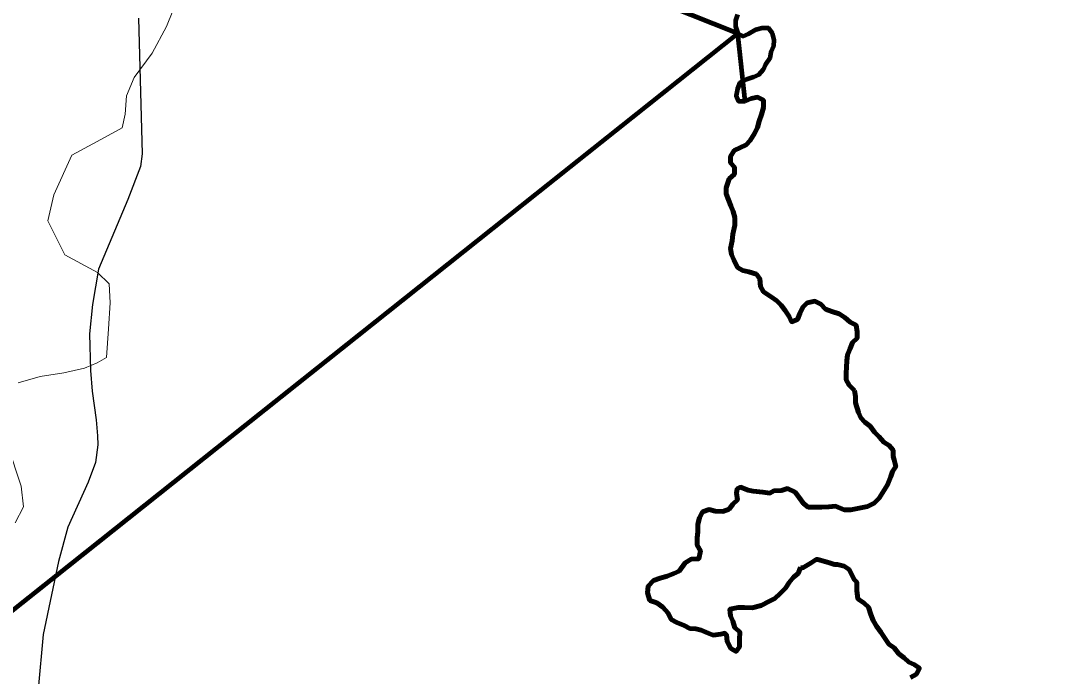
# Model space of a CAD drawing. Extents: x 553962 to 842807, y 8883888 to 9032388.
# Drawn here: x 754579 to 763398, y 8933933 to 8939562 of the extents above; entities that cross this region are included whole.
import ezdxf

# ---------------------------------------------------------------- set-up
doc = ezdxf.new("R2010")
doc.units = 0
doc.header["$LTSCALE"] = 200
for name, color, linetype, lineweight in [('12', 7, 'Continuous', 25), ('14', 7, 'Continuous', 13), ('24', 7, 'Continuous', 25), ('9', 7, 'Continuous', 90)]:
    doc.layers.add(name, color=color, linetype=linetype, lineweight=lineweight)

msp = doc.modelspace()

# ---------------------------------------------------------------- linework, layer by layer
at = {"layer": '12'}
msp.add_lwpolyline([(755593.8, 8939584), (755625.1, 8938417.4), (755609.4, 8938310.5), (755501.4, 8938025.4), (755249.6, 8937429.8), (755197.5, 8937124.3), (755171.1, 8936874.7), (755180.2, 8936558.9), (755194.8, 8936380.6), (755229.6, 8936136), (755239.2, 8935998.4), (755244.1, 8935922), (755223.1, 8935769.2), (755161.4, 8935601.2), (754986.7, 8935214.4), (754904.1, 8934919.1), (754774.5, 8934292.8), (754732, 8933824.2)], dxfattribs=at)
at = {"layer": '12', "lineweight": 40}
msp.add_spline([(761549.2, 8957020.4), (762383.1, 8955993.9), (763257, 8954902.9), (764214.4, 8953717.3), (766168.2, 8951324.4), (767086.6, 8950171.6), (770317.8, 8946184.2), (771971, 8944146), (773006.3, 8942876.2), (773223.4, 8942642.3), (773373.7, 8942274.8), (774008.3, 8940921.5), (774359, 8940136.3), (774475.8, 8939919.1), (774642.8, 8939785.5), (774893.3, 8939668.5), (775511.2, 8939484.7), (775928.6, 8939267.5), (776078.9, 8939184), (776379.5, 8938916.7), (776680.1, 8938749.6), (776830.4, 8938582.6), (777398.1, 8938348.7), (777899.1, 8938231.7), (778550.4, 8938482.3), (779134.8, 8938866.6), (779452.1, 8939250.8), (779569, 8939384.5), (779685.9, 8939351.1), (779852.9, 8939217.4), (780086.7, 8939217.4), (780604.3, 8939451.3), (781055.2, 8939618.4), (781439.3, 8939618.4), (781823.3, 8939518.1), (782090.5, 8939401.2), (782290.9, 8939367.8), (782524.7, 8939518.1), (782858.7, 8939618.4), (783192.6, 8939651.8), (783509.9, 8939818.9), (783910.7, 8940119.6), (784278.1, 8940336.8), (784625.2, 8940434.5)], degree=3, dxfattribs=at)
at = {"layer": '14'}
for points in [[(754558.3, 8936453.1), (754747, 8936508.7), (754950.8, 8936538.9), (755129.3, 8936579.4), (755236.5, 8936625), (755318.1, 8936670.7), (755334.3, 8936915.2), (755350.4, 8937139.3), (755340.8, 8937302.3), (755239.3, 8937399.3), (754959.7, 8937552.6), (754813, 8937843.3), (754864.8, 8938067.3), (755018.9, 8938408.3), (755238.3, 8938525.1), (755452.7, 8938641.9), (755478.6, 8938759), (755489.4, 8938916.9), (755556.2, 8939074.7), (755709.8, 8939283.3), (755832.9, 8939512.3), (755940.9, 8939782.1)], [(754533.5, 8935250.9), (754605.3, 8935388.3), (754585.6, 8935566.6), (754469.7, 8935913.2)]]:
    msp.add_lwpolyline(points, dxfattribs=at)
at = {"layer": '24', "lineweight": 53}
for points in [[(760736, 8939613.1), (760720.3, 8939562.2), (760720, 8939511.3), (760739.9, 8939450.1), (760785.6, 8939429.4), (760831.5, 8939449.5), (760892.7, 8939484.7), (760948.8, 8939499.7), (760999.7, 8939499.3), (761034.9, 8939453.3), (761049.8, 8939397.1), (761044.3, 8939341.1), (761023.6, 8939290.3), (761013.1, 8939239.5), (760977.1, 8939183.7), (760956.5, 8939137.9), (760920.6, 8939097.4), (760874.7, 8939077.3), (760813.5, 8939057.4), (760757.3, 8939027.2), (760736.7, 8938976.4), (760726.1, 8938920.4), (760746.1, 8938869.3), (760802, 8938869)], [(760802, 8938869), (760853.1, 8938894.1), (760909.1, 8938903.9), (760959.8, 8938878.1), (760959.4, 8938817), (760943.7, 8938756), (760923, 8938700.1), (760907.3, 8938644.2), (760881.5, 8938593.4), (760845.5, 8938532.5), (760809.7, 8938497.1), (760707.6, 8938446.8), (760676.7, 8938396), (760676.3, 8938340), (760711.7, 8938304.1), (760711.3, 8938243), (760665.2, 8938202.6), (760639.3, 8938126.3), (760638.9, 8938075.4), (760658.9, 8938024.3), (760678.9, 8937973.2), (760698.9, 8937922.2), (760713.8, 8937871.1), (760713.3, 8937804.9), (760697.6, 8937728.6), (760692.1, 8937672.6), (760676.4, 8937606.5), (760686.2, 8937555.5), (760706.2, 8937509.5), (760736.3, 8937443.1), (760781.9, 8937417.3), (760832.7, 8937406.8), (760898.7, 8937386), (760928.9, 8937345.1), (760933.5, 8937278.8), (760958.6, 8937232.8), (761024.5, 8937191.7), (761075.1, 8937155.7), (761110.4, 8937119.8), (761145.7, 8937073.7), (761181, 8937022.6), (761201, 8936976.6), (761252, 8936996.6), (761272.7, 8937047.4), (761298.5, 8937103.3), (761334.4, 8937138.7), (761400.6, 8937153.6), (761451.3, 8937127.8), (761491.7, 8937086.8), (761547.5, 8937066.1), (761608.4, 8937045.3), (761659, 8937014.4), (761704.5, 8936973.4), (761755.2, 8936947.6), (761765, 8936891.5), (761764.6, 8936835.4), (761723.7, 8936800), (761703, 8936749.2), (761682.2, 8936693.3), (761676.8, 8936642.4), (761671.3, 8936586.4), (761671, 8936535.5), (761670.6, 8936479.5), (761695.7, 8936433.5), (761741.2, 8936387.3)], [(761741.2, 8936387.3), (761751, 8936336.3), (761750.6, 8936280.3), (761775.5, 8936198.6), (761795.5, 8936152.7), (761830.9, 8936116.8), (761876.4, 8936080.8), (761911.7, 8936029.7), (761952.1, 8935988.7), (761992.4, 8935942.6), (762038, 8935916.8), (762073.3, 8935875.8), (762073, 8935819.8), (762081.2, 8935792.2), (762095.5, 8935735.1), (762067, 8935692.3), (762052.7, 8935649.5), (762024.2, 8935578.2), (761953, 8935464), (761910.2, 8935421.2), (761853.2, 8935392.7), (761710.7, 8935364.1), (761653.7, 8935364.1), (761576.7, 8935395.1), (761520.7, 8935390.3), (761459.6, 8935385.6), (761408.8, 8935386), (761342.7, 8935386.4), (761302.2, 8935417.2), (761266.9, 8935468.4), (761231.7, 8935514.4), (761165.7, 8935545.4), (761114.8, 8935530.5), (761048.6, 8935525.8), (761013.4, 8935507.2), (760954.7, 8935515.6), (760870.7, 8935524)], [(760870.7, 8935524), (760828.8, 8935532.4), (760761.6, 8935557.6), (760733.4, 8935543.1), (760728.1, 8935507.2), (760736.5, 8935448.4), (760696.9, 8935410.9), (760666.1, 8935370.4), (760610, 8935350.3), (760543.9, 8935350.8), (760493.1, 8935366.4), (760437.1, 8935346.4), (760411.3, 8935295.6), (760395.6, 8935239.7), (760395.2, 8935173.4), (760389.7, 8935122.5), (760389.3, 8935061.4), (760419.5, 8935010.3), (760403.8, 8934944.2), (760337.6, 8934939.5), (760286.5, 8934909.2), (760235.2, 8934838.3), (760189.3, 8934818.2), (760133.2, 8934793.1), (760072, 8934778.2), (760015.9, 8934758.2), (759969.8, 8934707.5), (759964.3, 8934651.5), (759984.2, 8934585.2), (760045.1, 8934564.4), (760095.7, 8934528.4), (760141.2, 8934477.2), (760166.2, 8934421), (760216.9, 8934395.2), (760277.7, 8934369.4), (760328.4, 8934343.6), (760379.3, 8934343.2), (760425.9, 8934330.8), (760484.7, 8934305.6), (760526.6, 8934288.8), (760593.8, 8934297.2), (760627.3, 8934305.6), (760643.4, 8934290.6), (760648.1, 8934234.5), (760678.2, 8934173.2), (760723.8, 8934147.5), (760754.6, 8934188), (760755, 8934249.1), (760755.5, 8934315.4), (760715, 8934351.3), (760695.1, 8934407.4), (760675, 8934453.4), (760670.3, 8934509.5), (760741.7, 8934524.3), (760797.6, 8934523.9), (760863.7, 8934523.5), (760940.1, 8934543.4), (761011.6, 8934578.6), (761057.5, 8934603.8), (761103.6, 8934644.2), (761149.7, 8934689.8), (761180.6, 8934740.5), (761216.5, 8934786.1), (761257.4, 8934816.4), (761278.1, 8934867.2)], [(761278.1, 8934867.2), (761297.4, 8934864.8), (761368.7, 8934907.6), (761411.4, 8934936.1), (761425.7, 8934936.1), (761525.4, 8934907.6), (761568.2, 8934893.3), (761596.7, 8934893.3), (761653.7, 8934879.1), (761696.5, 8934850.5), (761739.2, 8934764.9), (761760.4, 8934741.9), (761759.9, 8934670.6), (761769.6, 8934599.2), (761825.3, 8934563.2), (761860.6, 8934527.3), (761880.6, 8934466.1), (761900.6, 8934415), (761930.7, 8934363.8), (761966, 8934312.7), (762001.2, 8934261.5), (762036.5, 8934210.4), (762082, 8934179.5), (762122.4, 8934128.3), (762167.9, 8934092.4), (762208.3, 8934056.4), (762254, 8934035.8), (762299.5, 8934004.9), (762273.8, 8933954.1), (762222.7, 8933923.9)]]:
    msp.add_lwpolyline(points, dxfattribs=at)
at = {"layer": '9'}
for p in [(742465.8, 8924928.2), (760802, 8938869), (760802, 8938869)]:
    msp.add_line(p, (760739.9, 8939450.1), dxfattribs=at)
for points in [[(760739.9, 8939450.1), (758705.7, 8940260.8), (758249.4, 8940131.7), (757970.6, 8940028.8), (750978.7, 8943631.9), (743914.7, 8940037.6)], [(760739.9, 8939450.1), (758705.7, 8940260.8), (758249.4, 8940131.7), (757970.6, 8940028.8), (750978.7, 8943631.9), (743914.7, 8940037.6)], [(760736, 8939613.1), (760720.3, 8939562.2), (760720, 8939511.3), (760739.9, 8939450.1), (760785.6, 8939429.4), (760831.5, 8939449.5), (760892.7, 8939484.7), (760948.8, 8939499.7), (760999.7, 8939499.3), (761034.9, 8939453.3), (761049.8, 8939397.1), (761044.3, 8939341.1), (761023.6, 8939290.3), (761013.1, 8939239.5), (760977.1, 8939183.7), (760956.5, 8939137.9), (760920.6, 8939097.4), (760874.7, 8939077.3), (760813.5, 8939057.4), (760757.3, 8939027.2), (760736.7, 8938976.4), (760726.1, 8938920.4), (760746.1, 8938869.3), (760802, 8938869)], [(760739.9, 8939450.1), (742465.8, 8924928.2), (740378.1, 8923196.1), (741055, 8921600.7)], [(760802, 8938869), (760853.1, 8938894.1), (760909.1, 8938903.9), (760959.8, 8938878.1), (760959.4, 8938817), (760943.7, 8938756), (760923, 8938700.1), (760907.3, 8938644.2), (760881.5, 8938593.4), (760845.5, 8938532.5), (760809.7, 8938497.1), (760707.6, 8938446.8), (760676.7, 8938396), (760676.3, 8938340), (760711.7, 8938304.1), (760711.3, 8938243), (760665.2, 8938202.6), (760639.3, 8938126.3), (760638.9, 8938075.4), (760658.9, 8938024.3), (760678.9, 8937973.2), (760698.9, 8937922.2), (760713.8, 8937871.1), (760713.3, 8937804.9), (760697.6, 8937728.6), (760692.1, 8937672.6), (760676.4, 8937606.5), (760686.2, 8937555.5), (760706.2, 8937509.5), (760736.3, 8937443.1), (760781.9, 8937417.3), (760832.7, 8937406.8), (760898.7, 8937386), (760928.9, 8937345.1), (760933.5, 8937278.8), (760958.6, 8937232.8), (761024.5, 8937191.7), (761075.1, 8937155.7), (761110.4, 8937119.8), (761145.7, 8937073.7), (761181, 8937022.6), (761201, 8936976.6), (761252, 8936996.6), (761272.7, 8937047.4), (761298.5, 8937103.3), (761334.4, 8937138.7), (761400.6, 8937153.6), (761451.3, 8937127.8), (761491.7, 8937086.8), (761547.5, 8937066.1), (761608.4, 8937045.3), (761659, 8937014.4), (761704.5, 8936973.4), (761755.2, 8936947.6), (761765, 8936891.5), (761764.6, 8936835.4), (761723.7, 8936800), (761703, 8936749.2), (761682.2, 8936693.3), (761676.8, 8936642.4), (761671.3, 8936586.4), (761671, 8936535.5), (761670.6, 8936479.5), (761695.7, 8936433.5), (761741.2, 8936387.3)], [(761741.2, 8936387.3), (761695.7, 8936433.5), (761670.6, 8936479.5), (761671, 8936535.5), (761671.3, 8936586.4), (761676.8, 8936642.4), (761682.2, 8936693.3), (761703, 8936749.2), (761723.7, 8936800), (761764.6, 8936835.4), (761765, 8936891.5), (761755.2, 8936947.6), (761704.5, 8936973.4), (761659, 8937014.4), (761608.4, 8937045.3), (761547.5, 8937066.1), (761491.7, 8937086.8), (761451.3, 8937127.8), (761400.6, 8937153.6), (761334.4, 8937138.7), (761298.5, 8937103.3), (761272.7, 8937047.4), (761252, 8936996.6), (761201, 8936976.6), (761181, 8937022.6), (761145.7, 8937073.7), (761110.4, 8937119.8), (761075.1, 8937155.7), (761024.5, 8937191.7), (760958.6, 8937232.8), (760933.5, 8937278.8), (760928.9, 8937345.1), (760898.7, 8937386), (760832.7, 8937406.8), (760781.9, 8937417.3), (760736.3, 8937443.1), (760706.2, 8937509.5), (760686.2, 8937555.5), (760676.4, 8937606.5), (760692.1, 8937672.6), (760697.6, 8937728.6), (760713.3, 8937804.9), (760713.8, 8937871.1), (760698.9, 8937922.2), (760678.9, 8937973.2), (760658.9, 8938024.3), (760638.9, 8938075.4), (760639.3, 8938126.3), (760665.2, 8938202.6), (760711.3, 8938243), (760711.7, 8938304.1), (760676.3, 8938340), (760676.7, 8938396), (760707.6, 8938446.8), (760809.7, 8938497.1), (760845.5, 8938532.5), (760881.5, 8938593.4), (760907.3, 8938644.2), (760923, 8938700.1), (760943.7, 8938756), (760959.4, 8938817), (760959.8, 8938878.1), (760909.1, 8938903.9), (760853.1, 8938894.1), (760802, 8938869)], [(761741.2, 8936387.3), (761695.7, 8936433.5), (761670.6, 8936479.5), (761671, 8936535.5), (761671.3, 8936586.4), (761676.8, 8936642.4), (761682.2, 8936693.3), (761703, 8936749.2), (761723.7, 8936800), (761764.6, 8936835.4), (761765, 8936891.5), (761755.2, 8936947.6), (761704.5, 8936973.4), (761659, 8937014.4), (761608.4, 8937045.3), (761547.5, 8937066.1), (761491.7, 8937086.8), (761451.3, 8937127.8), (761400.6, 8937153.6), (761334.4, 8937138.7), (761298.5, 8937103.3), (761272.7, 8937047.4), (761252, 8936996.6), (761201, 8936976.6), (761181, 8937022.6), (761145.7, 8937073.7), (761110.4, 8937119.8), (761075.1, 8937155.7), (761024.5, 8937191.7), (760958.6, 8937232.8), (760933.5, 8937278.8), (760928.9, 8937345.1), (760898.7, 8937386), (760832.7, 8937406.8), (760781.9, 8937417.3), (760736.3, 8937443.1), (760706.2, 8937509.5), (760686.2, 8937555.5), (760676.4, 8937606.5), (760692.1, 8937672.6), (760697.6, 8937728.6), (760713.3, 8937804.9), (760713.8, 8937871.1), (760698.9, 8937922.2), (760678.9, 8937973.2), (760658.9, 8938024.3), (760638.9, 8938075.4), (760639.3, 8938126.3), (760665.2, 8938202.6), (760711.3, 8938243), (760711.7, 8938304.1), (760676.3, 8938340), (760676.7, 8938396), (760707.6, 8938446.8), (760809.7, 8938497.1), (760845.5, 8938532.5), (760881.5, 8938593.4), (760907.3, 8938644.2), (760923, 8938700.1), (760943.7, 8938756), (760959.4, 8938817), (760959.8, 8938878.1), (760909.1, 8938903.9), (760853.1, 8938894.1), (760802, 8938869)], [(761741.2, 8936387.3), (761751, 8936336.3), (761750.6, 8936280.3), (761775.5, 8936198.6), (761795.5, 8936152.7), (761830.9, 8936116.8), (761876.4, 8936080.8), (761911.7, 8936029.7), (761952.1, 8935988.7), (761992.4, 8935942.6), (762038, 8935916.8), (762073.3, 8935875.8), (762073, 8935819.8), (762081.2, 8935792.2), (762095.5, 8935735.1), (762067, 8935692.3), (762052.7, 8935649.5), (762024.2, 8935578.2), (761953, 8935464), (761910.2, 8935421.2), (761853.2, 8935392.7), (761710.7, 8935364.1), (761653.7, 8935364.1), (761576.7, 8935395.1), (761520.7, 8935390.3), (761459.6, 8935385.6), (761408.8, 8935386), (761342.7, 8935386.4), (761302.2, 8935417.2), (761266.9, 8935468.4), (761231.7, 8935514.4), (761165.7, 8935545.4), (761114.8, 8935530.5), (761048.6, 8935525.8), (761013.4, 8935507.2), (760954.7, 8935515.6), (760870.7, 8935524)], [(760870.7, 8935524), (760954.7, 8935515.6), (761013.4, 8935507.2), (761048.6, 8935525.8), (761114.8, 8935530.5), (761165.7, 8935545.4), (761231.7, 8935514.4), (761266.9, 8935468.4), (761302.2, 8935417.2), (761342.7, 8935386.4), (761408.8, 8935386), (761459.6, 8935385.6), (761520.7, 8935390.3), (761576.7, 8935395.1), (761653.7, 8935364.1), (761710.7, 8935364.1), (761853.2, 8935392.7), (761910.2, 8935421.2), (761953, 8935464), (762024.2, 8935578.2), (762052.7, 8935649.5), (762067, 8935692.3), (762095.5, 8935735.1), (762081.2, 8935792.2), (762073, 8935819.8), (762073.3, 8935875.8), (762038, 8935916.8), (761992.4, 8935942.6), (761952.1, 8935988.7), (761911.7, 8936029.7), (761876.4, 8936080.8), (761830.9, 8936116.8), (761795.5, 8936152.7), (761775.5, 8936198.6), (761750.6, 8936280.3), (761751, 8936336.3), (761741.2, 8936387.3)], [(760870.7, 8935524), (760954.7, 8935515.6), (761013.4, 8935507.2), (761048.6, 8935525.8), (761114.8, 8935530.5), (761165.7, 8935545.4), (761231.7, 8935514.4), (761266.9, 8935468.4), (761302.2, 8935417.2), (761342.7, 8935386.4), (761408.8, 8935386), (761459.6, 8935385.6), (761520.7, 8935390.3), (761576.7, 8935395.1), (761653.7, 8935364.1), (761710.7, 8935364.1), (761853.2, 8935392.7), (761910.2, 8935421.2), (761953, 8935464), (762024.2, 8935578.2), (762052.7, 8935649.5), (762067, 8935692.3), (762095.5, 8935735.1), (762081.2, 8935792.2), (762073, 8935819.8), (762073.3, 8935875.8), (762038, 8935916.8), (761992.4, 8935942.6), (761952.1, 8935988.7), (761911.7, 8936029.7), (761876.4, 8936080.8), (761830.9, 8936116.8), (761795.5, 8936152.7), (761775.5, 8936198.6), (761750.6, 8936280.3), (761751, 8936336.3), (761741.2, 8936387.3)], [(760870.7, 8935524), (760828.8, 8935532.4), (760761.6, 8935557.6), (760733.4, 8935543.1), (760728.1, 8935507.2), (760736.5, 8935448.4), (760696.9, 8935410.9), (760666.1, 8935370.4), (760610, 8935350.3), (760543.9, 8935350.8), (760493.1, 8935366.4), (760437.1, 8935346.4), (760411.3, 8935295.6), (760395.6, 8935239.7), (760395.2, 8935173.4), (760389.7, 8935122.5), (760389.3, 8935061.4), (760419.5, 8935010.3), (760403.8, 8934944.2), (760337.6, 8934939.5), (760286.5, 8934909.2), (760235.2, 8934838.3), (760189.3, 8934818.2), (760133.2, 8934793.1), (760072, 8934778.2), (760015.9, 8934758.2), (759969.8, 8934707.5), (759964.3, 8934651.5), (759984.2, 8934585.2), (760045.1, 8934564.4), (760095.7, 8934528.4), (760141.2, 8934477.2), (760166.2, 8934421), (760216.9, 8934395.2), (760277.7, 8934369.4), (760328.4, 8934343.6), (760379.3, 8934343.2), (760425.9, 8934330.8), (760484.7, 8934305.6), (760526.6, 8934288.8), (760593.8, 8934297.2), (760627.3, 8934305.6), (760643.4, 8934290.6), (760648.1, 8934234.5), (760678.2, 8934173.2), (760723.8, 8934147.5), (760754.6, 8934188), (760755, 8934249.1), (760755.5, 8934315.4), (760715, 8934351.3), (760695.1, 8934407.4), (760675, 8934453.4), (760670.3, 8934509.5), (760741.7, 8934524.3), (760797.6, 8934523.9), (760863.7, 8934523.5), (760940.1, 8934543.4), (761011.6, 8934578.6), (761057.5, 8934603.8), (761103.6, 8934644.2), (761149.7, 8934689.8), (761180.6, 8934740.5), (761216.5, 8934786.1), (761257.4, 8934816.4), (761278.1, 8934867.2)], [(760237.7, 8934386.4), (760216.9, 8934395.2), (760166.2, 8934421), (760141.2, 8934477.2), (760095.7, 8934528.4), (760045.1, 8934564.4), (759984.2, 8934585.2), (759964.3, 8934651.5), (759969.8, 8934707.5), (760015.9, 8934758.2), (760072, 8934778.2), (760133.2, 8934793.1), (760189.3, 8934818.2), (760235.2, 8934838.3), (760286.5, 8934909.2), (760337.6, 8934939.5), (760403.8, 8934944.2), (760419.5, 8935010.3), (760389.3, 8935061.4), (760389.7, 8935122.5), (760395.2, 8935173.4), (760395.6, 8935239.7), (760411.3, 8935295.6), (760437.1, 8935346.4), (760493.1, 8935366.4), (760543.9, 8935350.8), (760610, 8935350.3), (760666.1, 8935370.4), (760696.9, 8935410.9), (760736.5, 8935448.4), (760728.1, 8935507.2), (760733.4, 8935543.1), (760761.6, 8935557.6), (760828.8, 8935532.4), (760870.7, 8935524)], [(761278.1, 8934867.2), (761257.4, 8934816.4), (761216.5, 8934786.1), (761180.6, 8934740.5), (761149.7, 8934689.8), (761103.6, 8934644.2), (761057.5, 8934603.8), (761011.6, 8934578.6), (760940.1, 8934543.4), (760863.7, 8934523.5), (760797.6, 8934523.9), (760741.7, 8934524.3), (760670.3, 8934509.5), (760675, 8934453.4), (760695.1, 8934407.4), (760715, 8934351.3), (760755.5, 8934315.4), (760755, 8934249.1), (760754.6, 8934188), (760723.8, 8934147.5), (760678.2, 8934173.2), (760648.1, 8934234.5), (760643.4, 8934290.6), (760627.3, 8934305.6), (760593.8, 8934297.2), (760526.6, 8934288.8), (760484.7, 8934305.6), (760425.9, 8934330.8), (760379.3, 8934343.2), (760328.4, 8934343.6), (760277.7, 8934369.4), (760216.9, 8934395.2), (760166.2, 8934421), (760141.2, 8934477.2), (760095.7, 8934528.4), (760045.1, 8934564.4), (759984.2, 8934585.2), (759964.3, 8934651.5), (759969.8, 8934707.5), (760015.9, 8934758.2), (760072, 8934778.2), (760133.2, 8934793.1), (760189.3, 8934818.2), (760235.2, 8934838.3), (760286.5, 8934909.2), (760337.6, 8934939.5), (760403.8, 8934944.2), (760419.5, 8935010.3), (760389.3, 8935061.4), (760389.7, 8935122.5), (760395.2, 8935173.4), (760395.6, 8935239.7), (760411.3, 8935295.6), (760437.1, 8935346.4), (760493.1, 8935366.4), (760543.9, 8935350.8), (760610, 8935350.3), (760666.1, 8935370.4), (760696.9, 8935410.9), (760736.5, 8935448.4), (760728.1, 8935507.2), (760733.4, 8935543.1), (760761.6, 8935557.6), (760828.8, 8935532.4), (760870.7, 8935524)], [(761278.1, 8934867.2), (761297.4, 8934864.8), (761368.7, 8934907.6), (761411.4, 8934936.1), (761425.7, 8934936.1), (761525.4, 8934907.6), (761568.2, 8934893.3), (761596.7, 8934893.3), (761653.7, 8934879.1), (761696.5, 8934850.5), (761739.2, 8934764.9), (761760.4, 8934741.9), (761759.9, 8934670.6), (761769.6, 8934599.2), (761825.3, 8934563.2), (761860.6, 8934527.3), (761880.6, 8934466.1), (761900.6, 8934415), (761930.7, 8934363.8), (761966, 8934312.7), (762001.2, 8934261.5), (762036.5, 8934210.4), (762082, 8934179.5), (762122.4, 8934128.3), (762167.9, 8934092.4), (762208.3, 8934056.4), (762254, 8934035.8), (762299.5, 8934004.9), (762273.8, 8933954.1), (762222.7, 8933923.9)], [(762222.7, 8933923.9), (762273.8, 8933954.1), (762299.5, 8934004.9), (762254, 8934035.8), (762208.3, 8934056.4), (762167.9, 8934092.4), (762122.4, 8934128.3), (762082, 8934179.5), (762036.5, 8934210.4), (762001.2, 8934261.5), (761966, 8934312.7), (761930.7, 8934363.8), (761900.6, 8934415), (761880.6, 8934466.1), (761860.6, 8934527.3), (761825.3, 8934563.2), (761769.6, 8934599.2), (761759.9, 8934670.6), (761760.4, 8934741.9), (761739.2, 8934764.9), (761696.5, 8934850.5), (761653.7, 8934879.1), (761596.7, 8934893.3), (761568.2, 8934893.3), (761525.4, 8934907.6), (761425.7, 8934936.1), (761411.4, 8934936.1), (761368.7, 8934907.6), (761297.4, 8934864.8), (761278.1, 8934867.2)]]:
    msp.add_lwpolyline(points, dxfattribs=at)

doc.saveas('drawing.dxf')
